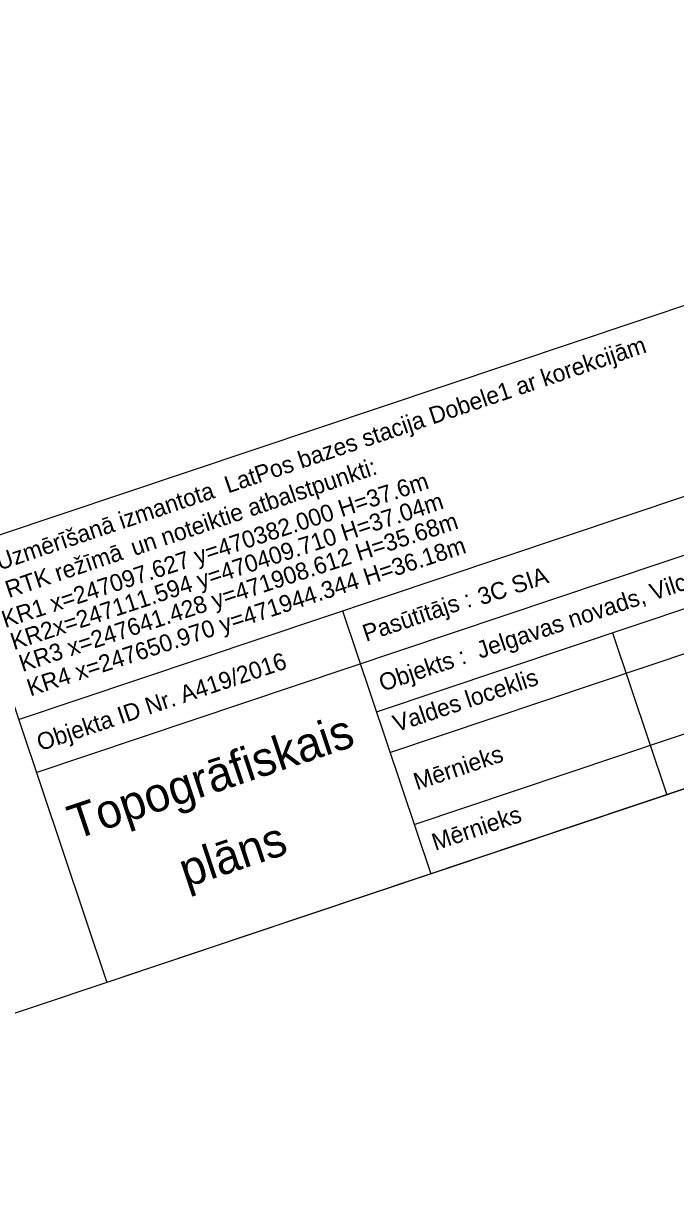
# Model space of a CAD drawing. Extents: x 469981 to 472086, y 246785 to 247785.
# Drawn here: x 470493.4 to 470531.6, y 246915.1 to 246983.5 of the extents above; entities that cross this region are included whole.
import ezdxf

# ---------------------------------------------------------------- set-up
doc = ezdxf.new("R2010")
doc.units = 0
doc.layers.add('RAMI_PLAN_####_TKST_#', color=7, linetype='Continuous')

msp = doc.modelspace()

# ---------------------------------------------------------------- linework, layer by layer
at = {"layer": 'RAMI_PLAN_####_TKST_#'}
for p, q in [((470489.723, 246952.851), (470577.427, 246982.25)), ((470585.956, 246956.805), (470498.252, 246927.407)), ((470489.723, 246952.851), (470498.252, 246927.407)), ((470512.062, 246949.16), (470517.223, 246933.766)), ((470512.455, 246947.988), (470512.455, 246947.988)), ((470527.878, 246947.884), (470531.056, 246938.403)), ((470517.223, 246933.766), (470517.223, 246933.766))]:
    msp.add_line(p, q, dxfattribs=at)
msp.add_lwpolyline([(470585.956, 246956.805), (470074.903, 246785.499), (469981.146, 247065.204), (470492.199, 247236.51)], close=True, dxfattribs=at)
for points in [[(470493.092, 246942.801), (470493.092, 246942.801), (470493.092, 246942.801), (470557.092, 246964.254)], [(470494.13, 246939.703), (470558.131, 246961.156)], [(470514.044, 246943.247), (470559.074, 246958.341)], [(470514.839, 246940.877), (470559.869, 246955.971)], [(470516.253, 246936.657), (470561.283, 246951.751)]]:
    msp.add_lwpolyline(points, dxfattribs=at)

# ---------------------------------------------------------------- texts
for s, height, rotation, p in [('Uzmērīšanā izmantota  LatPos bazes stacija Dobele1 ar korekcijām ', 1, 18.62613, (470491.973, 246951.519)), ('Jelgavas novads, Vilces pagasts, ceļš Nr.34 "Kalnrozes- Valdekas"', 1, 18.53122, (470520.11, 246946.352)), ('un noteiktie atbalstpunkti:', 1, 18.62613, (470499.863, 246952.367)), ('KR1 x=247097.627 y=470382.000 H=37.6m', 1, 18.22, (470492.3, 246948.151)), ('KR2x=247111.594 y=470409.710 H=37.04m', 1, 18.22, (470492.814, 246946.858)), ('KR3 x=247641.428 y=471908.612 H=35.68m', 1, 18.22, (470493.316, 246945.574)), ('RTK režīmā  ', 1, 18.62613, (470492.516, 246949.904)), ('KR4 x=247650.970 y=471944.344 H=36.18m', 1, 18.22, (470493.777, 246944.151)), ('3C SIA', 1, 18.53122, (470520.183, 246949.477)), ('Pasūtītājs :', 1, 18.53122, (470513.441, 246947.341)), ('Objekta ID Nr. A419/2016', 1, 18.53122, (470494.358, 246940.945)), ('Objekts :', 1, 18.53122, (470514.396, 246944.431)), ('Valdes loceklis', 1, 18.53122, (470515.22, 246942.056)), ('Topogrāfiskais', 2, 18.53122, (470496.399, 246935.759)), ('Mērnieks', 1, 18.53122, (470516.421, 246938.657)), ('Mērnieks', 1, 18.53122, (470517.49, 246935.116)), ('plāns', 2, 18.53122, (470502.901, 246932.951))]:
    msp.add_text(s, height=height, rotation=rotation, dxfattribs=at).set_placement(p)

doc.saveas('drawing.dxf')
